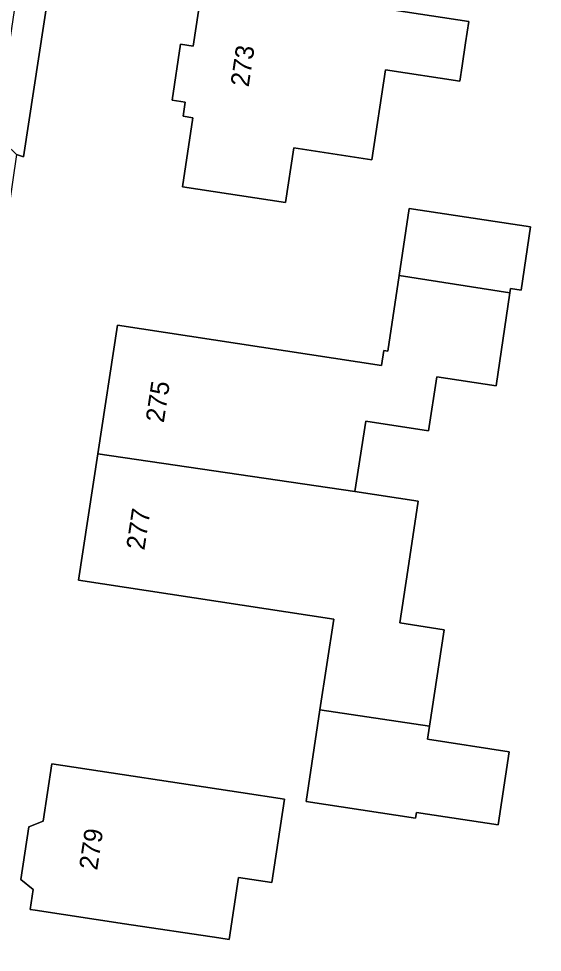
# Model space of a CAD drawing. Extents: x 161483 to 162250, y 379484 to 380833.
# Drawn here: x 161664.8 to 161693.2, y 380463.1 to 380513.7 of the extents above; entities that cross this region are included whole.
import ezdxf

# ---------------------------------------------------------------- set-up
doc = ezdxf.new("R2010")
doc.units = 0
for name, color, linetype in [('IMGEO_Erf', 7, 'Continuous'), ('IMGEO_Pand', 7, 'Continuous'), ('IMGEO_Pand_nummerreeks', 7, 'Continuous'), ('IMGEO_Voetpad_open', 7, 'Continuous')]:
    doc.layers.add(name, color=color, linetype=linetype)

msp = doc.modelspace()

# ---------------------------------------------------------------- linework, layer by layer
at = {"layer": 'IMGEO_Erf'}
for points in [[(161746.578, 380565.893), (161701.408, 380572.822), (161675.834, 380576.755), (161672.785, 380556.708), (161672.018, 380551.67), (161669.47, 380534.918), (161668.107, 380525.958), (161665.107, 380506.236), (161664.729, 380506.368), (161663.777, 380500), (161663.405, 380497.51), (161661.323, 380483.575), (161659.867, 380473.831), (161659.847, 380473.707), (161657.766, 380460.798), (161657.736, 380460.494), (161657.919, 380460.405), (161659.307, 380459.731), (161660.495, 380459.537), (161723.59, 380449.899)], [(161685.17, 380514.188), (161689.211, 380513.573), (161689.036, 380512.423), (161688.846, 380511.173), (161688.72, 380510.344), (161684.706, 380510.955), (161683.965, 380506.085), (161679.732, 380506.73), (161679.282, 380503.776), (161673.705, 380504.625), (161674.274, 380508.361), (161673.742, 380508.442), (161673.858, 380509.207), (161673.146, 380509.316), (161673.606, 380512.343), (161674.282, 380512.24), (161674.826, 380515.813)]]:
    msp.add_lwpolyline(points, dxfattribs=at)
for points in [[(161692.561, 380502.445), (161692.046, 380499.017), (161691.474, 380499.102), (161691.441, 380498.877), (161690.704, 380493.835), (161687.482, 380494.326), (161687.037, 380491.405), (161683.629, 380491.924), (161683.047, 380488.106), (161686.478, 380487.583), (161685.909, 380483.851), (161685.473, 380480.99), (161687.886, 380480.623), (161687.09, 380475.395), (161686.982, 380474.686), (161691.407, 380474.012), (161690.807, 380470.046), (161686.378, 380470.72), (161686.331, 380470.413), (161680.399, 380471.316), (161681.156, 380476.288), (161681.904, 380481.197), (161668.082, 380483.302), (161669.126, 380490.158), (161670.186, 380497.116), (161684.482, 380494.938), (161684.605, 380495.747), (161684.825, 380495.713), (161685.438, 380499.814), (161685.982, 380503.447)], [(161679.23, 380471.442), (161678.546, 380466.934), (161676.747, 380467.208), (161676.234, 380463.837), (161675.67, 380463.923), (161670.577, 380464.697), (161665.726, 380465.433), (161665.459, 380465.474), (161665.623, 380466.559), (161664.951, 380467.096), (161665.383, 380469.939), (161666.173, 380470.248), (161666.644, 380473.353), (161676.867, 380471.8)]]:
    msp.add_lwpolyline(points, close=True, dxfattribs=at)
at = {"layer": 'IMGEO_Pand'}
for points in [[(161689.036, 380512.423), (161689.211, 380513.573), (161685.17, 380514.188), (161685.185, 380514.287), (161674.826, 380515.813), (161674.282, 380512.24), (161673.606, 380512.343), (161673.146, 380509.316), (161673.858, 380509.207), (161673.742, 380508.442), (161674.274, 380508.361), (161673.705, 380504.625), (161679.282, 380503.776), (161679.732, 380506.73), (161683.965, 380506.085), (161684.706, 380510.955), (161688.72, 380510.344), (161688.846, 380511.173)], [(161685.438, 380499.814), (161691.441, 380498.877), (161691.474, 380499.102), (161692.046, 380499.017), (161692.561, 380502.445), (161685.982, 380503.447)], [(161669.126, 380490.158), (161683.047, 380488.106), (161683.629, 380491.924), (161687.037, 380491.405), (161687.482, 380494.326), (161690.704, 380493.835), (161691.441, 380498.877), (161685.438, 380499.814), (161684.825, 380495.713), (161684.605, 380495.747), (161684.482, 380494.938), (161670.186, 380497.116)], [(161681.156, 380476.288), (161687.09, 380475.395), (161687.886, 380480.623), (161685.473, 380480.99), (161685.909, 380483.851), (161686.478, 380487.583), (161683.047, 380488.106), (161669.126, 380490.158), (161668.082, 380483.302), (161681.904, 380481.197)], [(161681.156, 380476.288), (161680.399, 380471.316), (161686.331, 380470.413), (161686.378, 380470.72), (161690.807, 380470.046), (161691.407, 380474.012), (161686.982, 380474.686), (161687.09, 380475.395)], [(161670.577, 380464.697), (161675.67, 380463.923), (161676.234, 380463.837), (161676.747, 380467.208), (161678.546, 380466.934), (161679.23, 380471.442), (161676.867, 380471.8), (161666.644, 380473.353), (161666.173, 380470.248), (161665.383, 380469.939), (161664.951, 380467.096), (161665.623, 380466.559), (161665.459, 380465.474), (161665.726, 380465.433)]]:
    msp.add_lwpolyline(points, close=True, dxfattribs=at)
at = {"layer": 'IMGEO_Voetpad_open'}
msp.add_lwpolyline([(161668.107, 380525.958), (161666.466, 380526.239), (161664.978, 380516.758), (161663.577, 380507.45), (161663.579, 380507.448), (161664.729, 380506.368), (161665.107, 380506.236)], close=True, dxfattribs=at)

# ---------------------------------------------------------------- texts
at = {"layer": 'IMGEO_Pand_nummerreeks'}
for s, rotation, p in [('273', 81.5032, (161677.291, 380509.995)), ('275', 81.3399, (161672.695, 380491.806)), ('277', 81.3399, (161671.643, 380484.899)), ('279', 81.4468, (161669.09, 380467.563))]:
    msp.add_text(s, height=1, rotation=rotation, dxfattribs=at).set_placement(p)

doc.saveas('drawing.dxf')
